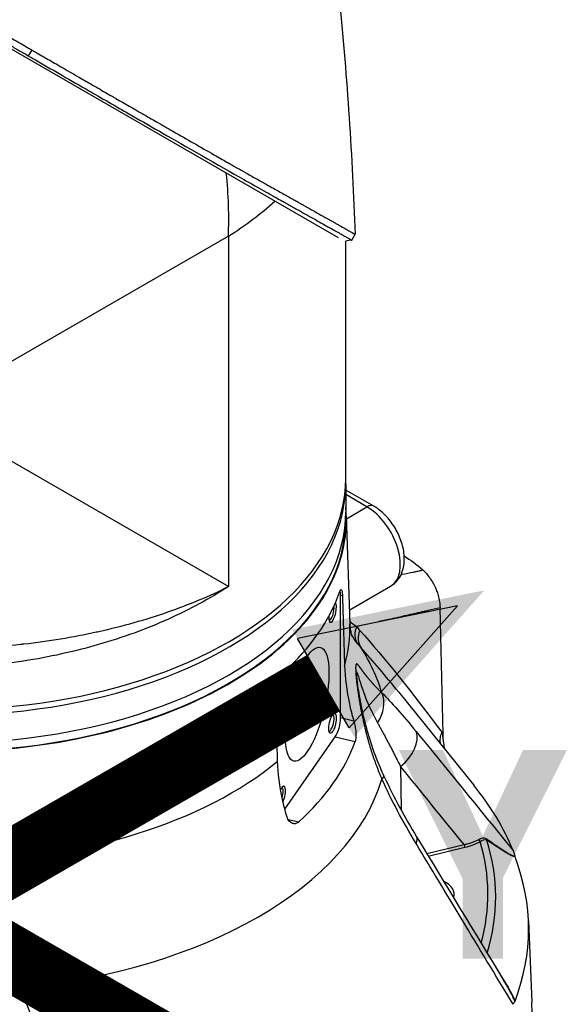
# Model space of a CAD drawing. Header units: millimetres. Extents: x 0 to 4378, y 0 to 2376.
# Tile 293 of 324: x 2720 to 2798, y 1085 to 1230. Entities that reach past the tile are written whole.
import ezdxf

# ---------------------------------------------------------------- set-up
doc = ezdxf.new("R2010")
doc.units = ezdxf.units.MM
doc.header["$LTSCALE"] = 0.2
doc.layers.add('01_Object Line', color=4, linetype='Continuous')
doc.layers.add('07_Special Line2', color=76, linetype='Continuous')
doc.layers.add('14_Mark', color=7, linetype='Continuous', true_color=0xe03c31)
doc.styles.add('Rainbow-5.0 Style', font='malgunsl.ttf')

# ---------------------------------------------------------------- blocks, each defined once
blk = doc.blocks.new('A$C7c2cc22e_1')
for p, q in [((206.2739071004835, 192.7212172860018), (256.4097160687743, 163.7752944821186)), ((210.8584709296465, 190.5382677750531), (211.3584608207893, 191.404275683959)), ((243.761805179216, 166.3879545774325), (243.7638335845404, 166.3891054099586)), ((240.2604473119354, 163.9650476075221), (195.5712987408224, 138.1637556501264)), ((240.2604473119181, 163.9650476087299), (240.2604473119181, 112.3624636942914)), ((241.109163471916, 164.5155804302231), (241.1091642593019, 164.5156208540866)), ((258.4150098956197, 163.4118653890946), (258.9148737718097, 164.2776550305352)), ((257.5411472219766, 128.284147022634), (257.5411472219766, 163.2701243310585)), ((240.2604473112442, 112.3624636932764), (195.5712987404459, 138.1637556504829)), ((257.5411472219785, 127.4676504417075), (257.5411472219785, 122.1604226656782)), ((261.6658318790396, 124.2017507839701), (257.5411472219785, 126.5831385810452)), ((260.6658318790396, 124.1026931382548), (257.5411472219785, 125.9067306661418)), ((257.6367262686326, 122.3538381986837), (260.6658318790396, 124.1026931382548)), ((257.6226672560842, 122.7921335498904), (258.1328405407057, 106.8872769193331)), ((258.0681792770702, 108.903117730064), (264.14083187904, 112.4091653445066)), ((256.7802955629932, 111.0890409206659), (257.0552603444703, 111.0249013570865)), ((256.7802955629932, 93.04446648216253), (256.7802955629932, 111.0890409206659)), ((269.8732578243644, 108.8676945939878), (269.8732578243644, 108.8676368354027)), ((269.9464811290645, 108.8846961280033), (269.9464811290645, 108.884638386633)), ((271.8599140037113, 90.67373655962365), (271.4294311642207, 109.2296516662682)), ((265.381629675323, 107.8418147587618), (265.3814598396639, 107.8417167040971)), ((266.655921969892, 108.1295681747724), (266.655921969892, 108.1296274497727)), ((267.4690947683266, 108.3145250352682), (267.4690947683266, 108.3145839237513)), ((267.8226481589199, 108.3952659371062), (267.8226481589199, 108.3953246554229)), ((265.2417084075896, 96.92188983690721), (265.2417084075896, 96.91272110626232)), ((265.3450977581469, 96.78484914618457), (276.3946212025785, 83.10836418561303)), ((256.7802955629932, 93.04446648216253), (258.715836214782, 92.59297326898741)), ((248.5627104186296, 79.58695972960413), (255.9936217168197, 90.20567298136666)), ((255.9936217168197, 90.20567298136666), (258.9266554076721, 89.52149990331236)), ((271.7089480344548, 90.86783025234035), (271.8200205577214, 90.71861576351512)), ((271.8759019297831, 89.9845723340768), (271.8599140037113, 90.67373655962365)), ((265.6009317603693, 85.86284775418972), (265.6779950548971, 79.47637642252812)), ((265.6916433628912, 78.34529932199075), (265.6916497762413, 78.34476782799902)), ((249.0561371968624, 78.06244252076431), (250.6478496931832, 77.69115226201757)), ((269.4645446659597, 73.02883422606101), (274.9673995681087, 74.34384642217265)), ((269.6906319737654, 72.65597837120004), (275.0821656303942, 73.94534375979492)), ((284.4319553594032, 63.1235802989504), (284.9449521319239, 51.13265336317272))]:
    blk.add_line(p, q)
for centre, major_axis, ratio, start_param, end_param in [((198.5411472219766, 188.0516967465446), (-27.11738820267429, 52.44417063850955), 0.6058813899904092, 3.955108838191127, 4.136535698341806), ((198.5411472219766, 188.0516967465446), (58.97667815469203, 2.737738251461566), 0.6058813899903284, 5.469669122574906, 5.651095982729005), ((198.5411472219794, 127.4676504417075), (59, 2.974183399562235e-14), 0.5773502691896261, 4.084224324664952, 6.29517045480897), ((198.5411472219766, 128.284147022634), (59, 4.053007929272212e-14), 0.5773502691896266, 4.101409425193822, 6.283185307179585), ((198.5411472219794, 123.3851675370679), (59, 2.947642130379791e-14), 0.5773502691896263, 3.998893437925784, 6.283185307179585), ((198.5411472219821, 122.1604226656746), (59.09165072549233, 1.604966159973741e-13), 0.5773502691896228, 4.745744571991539, 6.338887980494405), ((260.6658318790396, 122.4696999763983), (0.999999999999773, 1.732050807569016), 0.5773502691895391, 0, 0.7853981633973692), ((260.6658318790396, 118.4280419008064), (3.475000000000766, -6.018876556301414), 0.5773502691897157, 0, 2.356194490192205), ((198.5411472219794, 122.1604226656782), (59, 5.895284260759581e-14), 0.5773502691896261, 3.973424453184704, 6.283185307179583), ((122.9028312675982, 228.246062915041), (164.5503253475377, -100.6016185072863), 0.351329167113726, 5.967917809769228, 5.973856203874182), ((255.9936217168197, 109.9648902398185), (0.4770489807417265, 2.045097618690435), 0.3058650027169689, 5.363930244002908, 5.819217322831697), ((198.5411472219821, 113.1793488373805), (37.71289025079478, 1.008568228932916e-13), 0.5773502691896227, 6.15386468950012, 6.153883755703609), ((198.5411472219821, 113.5872085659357), (38.23469994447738, 1.011690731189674e-13), 0.5773502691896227, 6.146290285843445, 6.146308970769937), ((198.5411472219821, 118.2004142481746), (59.21865244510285, 1.57374113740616e-13), 0.5773502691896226, 5.711516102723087, 6.086909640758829), ((232.9472460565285, 108.1401849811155), (-1.250000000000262, 2.165063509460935), 0.5773502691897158, 5.025229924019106, 5.025316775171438), ((232.7351140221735, 108.0177104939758), (-1.750000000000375, 3.031088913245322), 0.5773502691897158, 4.917579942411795, 4.917650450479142), ((232.7351140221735, 108.0177104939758), (-2.000000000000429, 3.46410161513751), 0.5773502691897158, 4.880125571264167, 4.880193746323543), ((255.6002847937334, 108.5454934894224), (-0.3407492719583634, -1.460784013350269), 0.3058650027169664, 5.186654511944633, 9.24428029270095), ((255.3684888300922, 108.5995632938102), (-0.2839577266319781, -1.217320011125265), 0.3058650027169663, 6.241058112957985, 8.779334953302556), ((233.2300887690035, 108.3034842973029), (1.050000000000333, -1.818653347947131), 0.5773502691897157, 4.146203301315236, 4.146208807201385), ((263.4739414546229, 108.6183525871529), (0.6147500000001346, -1.064778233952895), 0.5773502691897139, 5.930861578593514, 5.931149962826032), ((263.4739414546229, 108.6183525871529), (0.6147500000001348, -1.064778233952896), 0.5773502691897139, 6.276509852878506, 6.276797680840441), ((263.4739414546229, 108.6183525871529), (0.6250000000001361, -1.082531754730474), 0.577350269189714, 0.07044316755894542, 0.07063994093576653), ((263.6153628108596, 108.7000022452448), (-1.150000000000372, 1.991858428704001), 0.5773502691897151, 3.952993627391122, 3.953024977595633), ((198.5411472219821, 106.2501111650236), (59.60191148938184, 1.586231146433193e-13), 0.5773502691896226, 6.121673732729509, 6.301702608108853), ((261.7401863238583, 105.6702705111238), (-2.368057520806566, -1.841820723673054), 0.8707625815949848, 5.263420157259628, 6.210688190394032), ((262.2119247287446, 105.1066824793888), (-2.228162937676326, -2.008803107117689), 0.8804475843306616, 5.199810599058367, 6.167757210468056), ((281.109454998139, 136.9198291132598), (-18.18327219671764, -36.02230437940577), 0.4974367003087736, 6.048828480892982, 6.087912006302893), ((198.5411472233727, 90.34651612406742), (65.2556036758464, -2.881902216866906e-09), 0.5773502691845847, 0.1694651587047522, 0.3520318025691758), ((254.2815532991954, 103.31112481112), (-5.750000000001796, 9.959292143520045), 0.5773502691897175, 4.12041197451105, 4.120869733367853), ((247.8763569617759, 97.89336633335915), (-0.2839577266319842, -1.217320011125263), 0.3058650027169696, 6.241058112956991, 9.46690515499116), ((258.6318728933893, 94.1879575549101), (3.558077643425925, 3.512845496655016), 0.7992260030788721, 4.958929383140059, 5.982419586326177), ((255.3684888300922, 92.26963167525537), (-0.2839577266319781, -1.217320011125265), 0.3058650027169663, 6.241058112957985, 9.46690515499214), ((255.9936217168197, 91.92031580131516), (0.4770489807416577, 2.045097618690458), 0.3058650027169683, 3.793133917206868, 5.363930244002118), ((263.6881702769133, 88.42207753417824), (3.876821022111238, 3.157571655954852), 0.6386806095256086, 4.685765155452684, 6.080709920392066), ((276.4182635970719, 91.9879726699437), (0.7157014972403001, 7.510516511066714), 0.6063612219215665, 1.798054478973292, 1.814612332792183), ((274.4660008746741, 89.88109068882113), (2.407278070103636, 1.790254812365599), 0.8674130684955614, 2.140512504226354, 2.169895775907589), ((198.5411472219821, 96.72655416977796), (61.66156030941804, 2.260691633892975e-13), 0.5773502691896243, 5.719035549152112, 6.079390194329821), ((198.5411472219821, 106.2501111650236), (59.60191148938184, 1.572179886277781e-13), 0.5773502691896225, 4.737196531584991, 5.676752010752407), ((258.6318728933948, 82.31544204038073), (4.522968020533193, 2.131375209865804), 0.1368333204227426, 5.851521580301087, 6.28318138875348), ((258.6318728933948, 82.31544204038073), (4.522968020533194, 2.1313752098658), 0.1368333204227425, 6.28318138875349, 6.283188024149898), ((198.5411472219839, 90.34651612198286), (65.25560367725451, -5.08343367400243e-13), 0.5773502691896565, 4.881854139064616, 6.113720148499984), ((248.1081529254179, 81.50936491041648), (0.3407492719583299, 1.460784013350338), 0.3058650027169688, 4.147593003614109, 7.235449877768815), ((247.8763569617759, 81.56343471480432), (0.2839577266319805, 1.217320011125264), 0.3058650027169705, 4.490703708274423, 6.325312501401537), ((198.5411472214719, 62.14187100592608), (85.90660579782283, 1.048761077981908e-09), 0.5773502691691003, 0.2304668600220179, 0.4364521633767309), ((263.6881693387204, 72.91231069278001), (4.274898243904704, 2.593309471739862), 0.3496061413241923, 5.797005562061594, 6.282673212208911), ((263.6881693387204, 72.91231069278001), (4.274898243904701, 2.593309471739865), 0.3496061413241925, 6.282673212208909, 6.283178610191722), ((275.0821656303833, 74.19029273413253), (0.0697763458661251, -0.2917726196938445), 0.312459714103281, 4.085306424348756, 5.629921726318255), ((256.045183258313, 89.22284776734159), (23.24753589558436, -12.47741501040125), 0.4066503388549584, 5.854651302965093, 6.034691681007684), ((277.3307426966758, 75.04856021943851), (0.1491496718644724, -0.2602887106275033), 0.5751710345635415, 4.176187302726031, 5.499655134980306), ((198.5411472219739, 67.04690345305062), (79.926841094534, 2.010891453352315e-13), 0.5773502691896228, 6.12554681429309, 6.452078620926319), ((198.541147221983, 60.53964858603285), (83.02486869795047, 2.298161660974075e-13), 0.5773502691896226, 0.3126054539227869, 0.312642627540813), ((278.5280199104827, 75.18747871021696), (-0.170500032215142, -0.2468395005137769), 0.7301919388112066, 5.156942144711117, 5.894525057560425), ((198.5411472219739, 66.609409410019), (81.07590775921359, 2.173261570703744e-13), 0.5773502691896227, 6.106072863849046, 6.463545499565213), ((198.5411472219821, 61.89871787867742), (85.91700522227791, 2.885192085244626e-13), 0.5773502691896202, 6.067398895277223, 6.498971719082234), ((269.2518253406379, 67.0469034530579), (4.25000000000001, 1.092875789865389e-14), 0.5773502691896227, 6.069624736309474, 7.169765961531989), ((208.8230472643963, 53.55830315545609), (-4.563237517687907, -2.043737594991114), 0.1232512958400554, 0.6512047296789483, 1.674694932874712), ((198.541147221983, 49.90047525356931), (-86.4301584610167, -2.27005914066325e-13), 0.5773502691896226, 6.258490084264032, 9.449473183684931)]:
    blk.add_ellipse(centre, major_axis=major_axis, ratio=ratio, start_param=start_param, end_param=end_param)
for centre, major_axis, ratio in [((251.8542188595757, 95.02742919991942), (1.95362915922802, 8.375161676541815), 0.3058650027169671), ((248.108152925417, 97.83929652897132), (-0.34074927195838, -1.460784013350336), 0.3058650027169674), ((255.6002847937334, 92.21556187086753), (-0.3407492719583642, -1.460784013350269), 0.3058650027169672)]:
    blk.add_ellipse(centre, major_axis=major_axis, ratio=ratio)
for points, knots in [([(253.3728828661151, 226.5361715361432), (253.376372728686, 226.5107265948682), (253.3799853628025, 226.4843776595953), (253.3940393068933, 226.3818343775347), (253.4045309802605, 226.3051986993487), (253.446450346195, 225.9986637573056), (253.4777833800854, 225.7687800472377), (253.6026862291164, 224.8493164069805), (253.6953972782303, 224.1598792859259), (254.062293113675, 221.4028008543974), (254.328571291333, 219.3365144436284), (255.3561978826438, 211.0779001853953), (256.0422671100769, 204.8992665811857), (257.7436624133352, 187.1866398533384), (258.5227004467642, 175.6940803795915), (258.9148761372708, 164.2776655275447)], [0, 0, 0, 0, 0.00864042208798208, 0.00864042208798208, 0.03420166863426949, 0.03420166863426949, 0.1108854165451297, 0.1108854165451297, 0.3409368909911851, 0.3409368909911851, 1.031098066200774, 1.031098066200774, 3.101792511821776, 3.101792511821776, 6.985754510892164, 6.985754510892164, 6.985754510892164, 6.985754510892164]), ([(164.8219119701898, 217.2462483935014), (165.881057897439, 216.6347412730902), (166.9783171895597, 216.0005320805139), (169.2375775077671, 214.693384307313), (170.398551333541, 214.0210015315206), (172.3796974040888, 212.8727094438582), (173.1823847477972, 212.4072447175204), (175.0792763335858, 211.3067663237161), (176.1789180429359, 210.6684822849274), (177.9280364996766, 209.6527710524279), (178.5673422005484, 209.2814688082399), (179.9450712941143, 208.4811304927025), (180.6844309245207, 208.0515283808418), (183.4041587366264, 206.4711998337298), (185.4028214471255, 205.3094339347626), (191.4166427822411, 201.8143237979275), (195.4299322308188, 199.4823435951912), (201.3296154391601, 196.0585739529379), (203.2761060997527, 194.9296772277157), (206.1510486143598, 193.2636570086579), (207.1036372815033, 192.7118422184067), (208.5198890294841, 191.8917683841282), (208.9903281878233, 191.6194130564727), (209.6930869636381, 191.2126439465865), (209.9268563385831, 191.0773481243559), (210.5435016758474, 190.7204971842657), (210.8248087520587, 190.5577438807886), (210.8584709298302, 190.538267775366)], [0, 0, 0, 0, 0.4493563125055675, 0.4493563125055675, 0.8984674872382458, 0.8984674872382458, 1.197467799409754, 1.197467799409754, 1.595857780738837, 1.595857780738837, 1.823370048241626, 1.823370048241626, 2.08311788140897, 2.08311788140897, 2.775822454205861, 2.775822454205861, 4.159485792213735, 4.159485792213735, 4.850948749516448, 4.850948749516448, 5.197063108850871, 5.197063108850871, 5.370242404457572, 5.370242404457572, 5.456832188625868, 5.456832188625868, 5.599134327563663, 5.599134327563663, 5.599134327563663, 5.599134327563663]), ([(199.9800409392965, 197.9979657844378), (200.0087856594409, 197.9812842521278), (200.113216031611, 197.9206820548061), (200.3447849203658, 197.7863068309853), (200.4358947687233, 197.7334392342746), (200.7090873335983, 197.5749198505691), (200.891034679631, 197.469350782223), (201.4363049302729, 197.1529975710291), (201.799034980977, 196.9425744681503), (202.8845236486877, 196.3129615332), (203.6040640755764, 195.8957133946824), (204.7986244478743, 195.2032556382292), (205.2745900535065, 194.9273341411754), (206.2235849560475, 194.3773441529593), (206.6965947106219, 194.1033542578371), (207.8740081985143, 193.4213402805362), (208.5767401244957, 193.0143520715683), (209.6246394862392, 192.4076962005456), (209.9729220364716, 192.206098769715), (210.4937276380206, 191.9046782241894), (210.6670604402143, 191.8043668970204), (210.9266486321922, 191.654145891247), (211.013109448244, 191.6041132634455), (211.1219554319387, 191.541128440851), (211.3411655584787, 191.4142833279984), (211.3584608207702, 191.4042756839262)], [-1.054271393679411, -1.054271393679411, -1.054271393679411, -1.054271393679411, -1.01601116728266, -1.01601116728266, -0.991173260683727, -0.991173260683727, -0.9414978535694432, -0.9414978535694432, -0.842144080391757, -0.842144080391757, -0.643563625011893, -0.643563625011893, -0.5113721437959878, -0.5113721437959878, -0.3790245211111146, -0.3790245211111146, -0.1803343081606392, -0.1803343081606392, -0.0809759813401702, -0.0809759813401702, -0.0312964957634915, -0.0312964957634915, -0.006456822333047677, -0.006456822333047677, -7.474296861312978e-07, -7.474296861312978e-07, -7.474296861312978e-07, -7.474296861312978e-07]), ([(210.8584709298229, 190.538267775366), (210.9052367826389, 190.5112100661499), (211.3113379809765, 190.2762400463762), (212.1979554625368, 189.7634084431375), (212.5309321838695, 189.5708377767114), (213.5263553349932, 188.9952426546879), (214.1860384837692, 188.6139096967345), (216.153968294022, 187.4767259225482), (217.4499471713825, 186.7281470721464), (219.0805440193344, 185.7873347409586), (219.4383051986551, 185.5808806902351), (220.2114170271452, 185.1346479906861), (220.6221977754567, 184.8976725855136), (222.1233519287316, 184.0321529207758), (223.19563600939, 183.4141803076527), (224.8507847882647, 182.4609959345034), (225.4496644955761, 182.1162290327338), (227.6266429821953, 180.8634288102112), (229.174566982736, 179.9735452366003), (233.6399245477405, 177.4095424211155), (238.9450206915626, 174.369816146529), (243.6024246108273, 171.7359776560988), (244.5781421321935, 171.1860190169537), (245.9437645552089, 170.4199414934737), (246.3791543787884, 170.1764643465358), (246.9635115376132, 169.8489850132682), (247.1263038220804, 169.7577430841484), (247.6007200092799, 169.4920692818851), (247.9044638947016, 169.3219363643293), (248.2911320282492, 169.1054199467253), (248.381231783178, 169.0549356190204), (248.5338211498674, 168.9695199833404), (248.595184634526, 168.935122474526), (248.7149558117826, 168.8680921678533), (248.7729800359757, 168.8355008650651), (248.8888893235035, 168.77033285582), (248.948881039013, 168.7366018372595), (249.2385014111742, 168.5737672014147), (249.4650675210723, 168.4463839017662), (249.9274408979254, 168.1864017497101), (250.1623152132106, 168.0543282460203), (250.8221511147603, 167.6832935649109), (251.2366713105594, 167.450189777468), (252.0330219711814, 167.0023157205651), (252.414955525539, 166.7874990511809), (253.167587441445, 166.3641835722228), (253.5357714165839, 166.1568707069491), (254.251982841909, 165.7539083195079), (254.5998542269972, 165.5583401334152), (255.0982525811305, 165.2774438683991), (255.2641403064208, 165.1839190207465), (255.6952011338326, 164.9413473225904), (255.9450746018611, 164.8005335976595), (256.4445127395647, 164.5191823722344), (256.6877610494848, 164.3821158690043), (257.1243348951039, 164.1361537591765), (257.3186196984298, 164.0267058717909), (257.6555377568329, 163.8368755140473), (257.8003843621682, 163.7553365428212), (258.1590247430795, 163.5535492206), (258.3142300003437, 163.4666100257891), (258.4028682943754, 163.4178629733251), (258.4148042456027, 163.411515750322), (258.4149960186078, 163.4118618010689)], [9.99561447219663e-07, 9.99561447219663e-07, 9.99561447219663e-07, 9.99561447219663e-07, 0.01748957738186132, 0.01748957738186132, 0.02806413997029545, 0.02806413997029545, 0.04920444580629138, 0.04920444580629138, 0.09158329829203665, 0.09158329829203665, 0.1038290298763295, 0.1038290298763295, 0.1177045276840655, 0.1177045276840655, 0.154892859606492, 0.154892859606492, 0.1762616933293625, 0.1762616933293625, 0.2332292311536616, 0.2332292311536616, 0.3447473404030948, 0.3447473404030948, 0.3768428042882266, 0.3768428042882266, 0.3928613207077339, 0.3928613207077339, 0.3992060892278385, 0.3992060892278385, 0.4115741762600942, 0.4115741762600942, 0.415343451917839, 0.415343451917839, 0.4181397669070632, 0.4181397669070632, 0.4207137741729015, 0.4207137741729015, 0.4231441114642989, 0.4231441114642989, 0.4328040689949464, 0.4328040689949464, 0.4431450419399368, 0.4431450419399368, 0.4624047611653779, 0.4624047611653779, 0.4815797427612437, 0.4815797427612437, 0.5018181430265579, 0.5018181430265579, 0.5229617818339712, 0.5229617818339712, 0.5340034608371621, 0.5340034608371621, 0.5527187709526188, 0.5527187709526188, 0.5738832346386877, 0.5738832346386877, 0.5945830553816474, 0.5945830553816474, 0.6145009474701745, 0.6145009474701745, 0.6528362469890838, 0.6528362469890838, 0.6664979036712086, 0.6664979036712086, 0.6664979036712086, 0.6664979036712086]), ([(211.3584608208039, 191.4042756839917), (211.3745031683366, 191.3949936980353), (211.5774533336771, 191.2775749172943), (211.6771909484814, 191.2198742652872), (211.756772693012, 191.173836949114), (211.9953370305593, 191.0358369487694), (212.1541434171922, 190.9439811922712), (212.6298472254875, 190.668828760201), (212.9459813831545, 190.4859913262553), (213.8912862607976, 189.9393589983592), (214.5179950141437, 189.5770749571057), (216.3867800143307, 188.4970914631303), (217.6155754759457, 187.7871167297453), (219.1189123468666, 186.9197214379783), (219.4168066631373, 186.7478152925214), (220.0915801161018, 186.3583395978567), (220.4731075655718, 186.1382982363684), (221.5448801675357, 185.5194920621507), (222.2435052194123, 185.1173362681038), (223.0742927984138, 184.6384661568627), (223.211636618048, 184.5592466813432), (223.4718063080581, 184.4092973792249), (223.5943916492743, 184.3386696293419), (225.0239397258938, 183.5150975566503), (226.3078027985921, 182.7759320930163), (228.28844969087, 181.6366629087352), (229.0002780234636, 181.2273810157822), (230.509591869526, 180.3600539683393), (231.3048309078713, 179.9033771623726), (234.1814537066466, 178.2524729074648), (236.2018580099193, 177.0951967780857), (238.7901341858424, 175.6170955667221), (239.4249317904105, 175.2550236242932), (240.1450680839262, 174.8446562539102), (240.2373076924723, 174.7921077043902), (240.3981563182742, 174.7005079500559), (240.4716756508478, 174.6585500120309), (240.6184720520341, 174.5750571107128), (240.6937185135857, 174.5322890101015), (240.8682445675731, 174.4331580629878), (240.9636945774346, 174.3789170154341), (241.1332530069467, 174.2828407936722), (241.2038304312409, 174.2428587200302), (241.377752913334, 174.144204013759), (241.4813125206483, 174.0854078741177), (241.6696868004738, 173.9786541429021), (241.7548470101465, 173.9304200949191), (242.2786976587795, 173.6336121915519), (242.7078510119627, 173.3906314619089), (243.6712563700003, 172.8458746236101), (244.1981873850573, 172.5484388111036), (245.2248366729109, 171.9701422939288), (245.7242203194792, 171.6894172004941), (246.5118348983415, 171.2479911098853), (246.8125868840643, 171.0797251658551), (247.1717413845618, 170.8785234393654), (247.2380508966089, 170.8413804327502), (247.4241679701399, 170.737152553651), (247.543277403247, 170.6703257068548), (247.9468904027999, 170.4441480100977), (248.2263636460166, 170.2877356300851), (248.6424878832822, 170.0546536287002), (248.7867555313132, 169.9739272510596), (248.9768969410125, 169.8673913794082), (249.0261449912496, 169.8398344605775), (249.1006013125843, 169.7981911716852), (249.1251445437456, 169.7844392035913), (249.2053317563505, 169.7395151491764), (249.2614725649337, 169.7079879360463), (249.401551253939, 169.6292753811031), (249.4881838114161, 169.5805187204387), (249.6797095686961, 169.4728433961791), (249.7812628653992, 169.4157811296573), (249.9800668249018, 169.3039726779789), (250.0773760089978, 169.2492348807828), (250.207438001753, 169.1761701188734), (250.2389208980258, 169.1584968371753), (250.3514453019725, 169.095319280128), (250.4341697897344, 169.0485843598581), (250.6403346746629, 168.9324713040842), (250.7566534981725, 168.8675411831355), (250.9583048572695, 168.75454818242), (251.0434416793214, 168.7064725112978), (251.2114377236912, 168.6113359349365), (251.2959486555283, 168.5634923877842), (251.5122429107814, 168.4418481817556), (251.6414659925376, 168.3698600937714), (251.8649604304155, 168.2442680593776), (251.9569068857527, 168.1923590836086), (252.1178630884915, 168.1016690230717), (252.1860535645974, 168.0634161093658), (252.2889642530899, 168.0055888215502), (252.3235798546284, 167.9861290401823), (252.4562493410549, 167.9115235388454), (252.5534208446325, 167.8568349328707), (253.0838543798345, 167.558575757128), (253.49857680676, 167.3252795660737), (254.318265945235, 166.8639216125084), (254.7214454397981, 166.6372111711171), (255.2465831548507, 166.3416070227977), (255.3904926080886, 166.2606103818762), (255.5981508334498, 166.1434166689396), (255.6647897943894, 166.1058721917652), (255.8862154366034, 165.9811991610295), (256.0382956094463, 165.8955738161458), (256.3345860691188, 165.7287291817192), (256.4799312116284, 165.6468553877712), (256.9225597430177, 165.3974289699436), (257.198357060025, 165.2420760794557), (257.6484995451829, 164.9884271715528), (257.8321268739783, 164.8849085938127), (258.1861431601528, 164.6855154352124), (258.3494470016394, 164.5935230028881), (258.5902467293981, 164.4581110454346), (258.6784222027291, 164.4085965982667), (258.8574786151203, 164.308424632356), (258.9149883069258, 164.2766289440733), (258.9149637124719, 164.2776065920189)], [-6.229961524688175, -6.229961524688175, -6.229961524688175, -6.229961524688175, -6.227864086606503, -6.227864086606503, -6.219552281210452, -6.219552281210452, -6.20292896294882, -6.20292896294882, -6.169680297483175, -6.169680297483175, -6.103208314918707, -6.103208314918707, -5.970065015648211, -5.970065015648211, -5.937452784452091, -5.937452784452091, -5.89534623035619, -5.89534623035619, -5.81611940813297, -5.81611940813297, -5.800362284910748, -5.800362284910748, -5.786281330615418, -5.786281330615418, -5.63588690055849, -5.63588690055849, -5.550127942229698, -5.550127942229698, -5.451964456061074, -5.451964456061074, -5.190409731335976, -5.190409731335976, -5.103809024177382, -5.103809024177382, -5.091040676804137, -5.091040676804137, -5.081268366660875, -5.081268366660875, -5.070806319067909, -5.070806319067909, -5.05710139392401, -5.05710139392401, -5.047415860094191, -5.047415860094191, -5.032992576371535, -5.032992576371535, -5.021064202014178, -5.021064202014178, -4.959513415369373, -4.959513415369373, -4.879661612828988, -4.879661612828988, -4.798865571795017, -4.798865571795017, -4.746912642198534, -4.746912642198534, -4.735038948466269, -4.735038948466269, -4.713278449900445, -4.713278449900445, -4.660559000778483, -4.660559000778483, -4.631405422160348, -4.631405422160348, -4.62096207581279, -4.62096207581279, -4.615809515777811, -4.615809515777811, -4.603824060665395, -4.603824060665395, -4.585775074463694, -4.585775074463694, -4.565126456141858, -4.565126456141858, -4.54506104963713, -4.54506104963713, -4.538128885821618, -4.538128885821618, -4.518661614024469, -4.518661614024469, -4.489930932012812, -4.489930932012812, -4.468033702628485, -4.468033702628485, -4.446172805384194, -4.446172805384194, -4.412021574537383, -4.412021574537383, -4.387420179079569, -4.387420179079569, -4.36864402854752, -4.36864402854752, -4.359075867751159, -4.359075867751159, -4.331844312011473, -4.331844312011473, -4.208918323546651, -4.208918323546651, -4.07624485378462, -4.07624485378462, -4.023994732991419, -4.023994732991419, -3.998903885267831, -3.998903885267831, -3.939655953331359, -3.939655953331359, -3.878964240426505, -3.878964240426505, -3.746370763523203, -3.746370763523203, -3.637172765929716, -3.637172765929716, -3.509454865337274, -3.509454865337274, -3.406658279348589, -3.406658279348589, -3.23886791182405, -3.23886791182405, -3.23886791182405, -3.23886791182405]), ([(264.14083187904, 112.4091653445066), (264.5410185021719, 112.6402131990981), (264.8941339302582, 112.9488292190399), (265.4860051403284, 113.6825310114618), (265.7123272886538, 114.1126538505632), (266.0625662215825, 115.1071025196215), (266.1509590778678, 115.6795782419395), (266.1802775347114, 116.9482890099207), (266.0871597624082, 117.6489287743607), (265.7277273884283, 119.0515329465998), (265.4559011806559, 119.7530411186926), (264.7712487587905, 121.0794012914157), (264.3604861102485, 121.7047523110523), (263.4236156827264, 122.839911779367), (262.8974549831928, 123.3491997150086), (262.1106335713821, 123.9273322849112), (261.8916632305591, 124.0713669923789), (261.6658318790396, 124.2017507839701)], [2.356194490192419, 2.356194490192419, 2.356194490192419, 2.356194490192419, 2.575474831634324, 2.575474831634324, 2.815685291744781, 2.815685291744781, 3.115266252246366, 3.115266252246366, 3.475847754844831, 3.475847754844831, 3.845558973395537, 3.845558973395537, 4.21006794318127, 4.21006794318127, 4.576895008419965, 4.576895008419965, 4.71238898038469, 4.71238898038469, 4.71238898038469, 4.71238898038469]), ([(265.6976959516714, 114.1376803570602), (265.7497806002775, 114.1481033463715), (265.801832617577, 114.1585219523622), (265.8538519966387, 114.168936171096), (266.4036598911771, 114.2790070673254), (266.9498210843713, 114.3885875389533), (267.4923283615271, 114.4976724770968), (267.5746572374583, 114.5142267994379), (267.6570237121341, 114.5306625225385), (267.7396055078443, 114.5468187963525), (267.9562062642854, 114.58919449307), (268.1695047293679, 114.6339864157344), (268.3838222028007, 114.6771594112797)], [0.7851306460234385, 0.7851306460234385, 0.7851306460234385, 0.7851306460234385, 0.7974935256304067, 0.7974935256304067, 0.7974935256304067, 0.9281603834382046, 0.9281603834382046, 0.9281603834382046, 0.9479898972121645, 0.9479898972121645, 0.9479898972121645, 1, 1, 1, 1]), ([(268.8837778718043, 114.8202920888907), (269.2471337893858, 114.4835942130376), (269.5930934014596, 114.0811514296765), (270.2242045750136, 113.1884954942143), (270.5086936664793, 112.6907902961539), (270.9564760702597, 111.6796683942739), (271.1227784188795, 111.1677824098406), (271.3513940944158, 110.1756743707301), (271.4162700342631, 109.6855063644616), (271.4293212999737, 109.229686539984)], [-0.6621411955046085, -0.6621411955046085, -0.6621411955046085, -0.6621411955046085, -0.500004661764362, -0.500004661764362, -0.330185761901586, -0.330185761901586, -0.1648010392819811, -0.1648010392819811, -7.303728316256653e-06, -7.303728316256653e-06, -7.303728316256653e-06, -7.303728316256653e-06]), ([(240.2604473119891, 112.362463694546), (237.5368866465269, 110.5871072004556), (234.5539430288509, 108.9646436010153), (231.3400078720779, 107.523537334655), (228.1482986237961, 106.0923970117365), (224.6876920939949, 104.827642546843), (221.137985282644, 103.8015531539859), (217.5759190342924, 102.7718911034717), (213.9050154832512, 101.9667512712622), (210.1255716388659, 101.3833174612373), (206.3461277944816, 100.7998836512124), (202.4433880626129, 100.4451592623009), (198.5993451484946, 100.3297449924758), (194.753372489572, 100.214272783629), (190.9243066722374, 100.3310185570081), (187.1127709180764, 100.6828742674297), (183.3050600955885, 101.03437688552), (179.5931895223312, 101.6172921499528), (176.0435035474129, 102.4099816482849), (174.2072921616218, 102.8200307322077), (172.4019703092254, 103.2894397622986), (170.6397220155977, 103.815480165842)], [0, 0, 0, 0, 0.06271685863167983, 0.06271685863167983, 0.06271685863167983, 0.125, 0.125, 0.125, 0.1875, 0.1875, 0.1875, 0.25, 0.25, 0.25, 0.312531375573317, 0.312531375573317, 0.312531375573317, 0.375, 0.375, 0.375, 0.4073142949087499, 0.4073142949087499, 0.4073142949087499, 0.4073142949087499]), ([(174.2945853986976, 105.9256058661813), (174.4638743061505, 105.8847968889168), (174.6334200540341, 105.8444556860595), (174.8032122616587, 105.8045842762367), (174.9227026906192, 105.7765249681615), (175.0423237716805, 105.748696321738), (175.1620719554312, 105.7210991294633), (178.8453197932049, 104.8722570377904), (182.700743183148, 104.2290936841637), (186.6470413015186, 103.809693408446), (190.3934347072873, 103.4115383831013), (194.1508519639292, 103.2193055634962), (197.9094572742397, 103.2209569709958), (198.089440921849, 103.2210360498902), (198.2694358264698, 103.2215597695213), (198.4494406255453, 103.2225268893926), (202.1931396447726, 103.2426408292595), (205.9821186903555, 103.4601713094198), (209.6485239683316, 103.8568158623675), (209.8171649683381, 103.8750600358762), (209.9855491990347, 103.8936843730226), (210.1536598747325, 103.9126869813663), (213.8161587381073, 104.326682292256), (217.3660251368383, 104.9152222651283), (220.8043980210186, 105.6669970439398), (220.9343785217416, 105.6954163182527), (221.0642434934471, 105.7240788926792), (221.1939911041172, 105.7529842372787), (224.72001458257, 106.5385164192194), (228.1605878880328, 107.5100452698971), (231.3469317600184, 108.6155455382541), (234.5312068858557, 109.7203280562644), (237.5082731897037, 110.974719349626), (240.2604473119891, 112.362463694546)], [0.6220861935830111, 0.6220861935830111, 0.6220861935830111, 0.6220861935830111, 0.625, 0.625, 0.625, 0.6270505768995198, 0.6270505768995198, 0.6270505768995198, 0.6901227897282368, 0.6901227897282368, 0.6901227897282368, 0.75, 0.75, 0.75, 0.7528672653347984, 0.7528672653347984, 0.7528672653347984, 0.8125, 0.8125, 0.8125, 0.8152428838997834, 0.8152428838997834, 0.8152428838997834, 0.875, 0.875, 0.875, 0.8772589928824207, 0.8772589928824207, 0.8772589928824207, 0.9386494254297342, 0.9386494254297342, 0.9386494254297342, 1, 1, 1, 1]), ([(256.6227831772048, 111.5327719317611), (256.6746238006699, 111.6832993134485), (256.7292707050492, 111.8017022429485), (256.8303257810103, 111.9270958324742), (256.876712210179, 111.9325145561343), (256.9508460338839, 111.8436135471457), (256.9837998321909, 111.7454988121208), (257.0324057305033, 111.4488295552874), (257.0481543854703, 111.250214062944), (257.0549507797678, 111.0349124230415), (257.0550557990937, 111.0315855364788), (257.0551589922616, 111.0282484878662), (257.0552603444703, 111.0249013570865)], [-0.3180620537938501, -0.3180620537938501, -0.3180620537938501, -0.3180620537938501, -0.2384531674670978, -0.2384531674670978, -0.1578017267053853, -0.1578017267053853, -0.07890086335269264, -0.07890086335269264, 0, 0, 0, 0.001219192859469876, 0.001219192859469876, 0.001219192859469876, 0.001219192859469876]), ([(271.4293212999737, 109.229686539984), (270.8457109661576, 109.0940722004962), (270.2619715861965, 108.9577533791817), (269.6784481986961, 108.8225068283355), (269.4805545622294, 108.7766398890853), (269.2826833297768, 108.7308810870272), (269.084834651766, 108.6852299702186), (268.6702440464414, 108.5895683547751), (268.2557485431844, 108.4943666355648), (267.8413432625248, 108.3995996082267), (267.5256064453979, 108.3273962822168), (267.2099220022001, 108.2554452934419), (266.8942882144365, 108.1837374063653), (265.9859868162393, 107.9773831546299), (265.0781019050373, 107.7730349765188), (264.1705928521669, 107.5704831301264), (263.8272038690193, 107.4938402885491), (263.4838683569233, 107.4174532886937), (263.1405846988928, 107.3413140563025), (261.8900552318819, 107.0639505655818), (260.6402088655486, 106.7898558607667), (259.3909583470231, 106.5185935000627), (259.3052620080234, 106.499985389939), (259.2195684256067, 106.481390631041), (259.1339977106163, 106.4627736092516)], [0, 0, 0, 0, 0.1421652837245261, 0.1421652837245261, 0.1421652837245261, 0.190378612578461, 0.190378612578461, 0.190378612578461, 0.2914093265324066, 0.2914093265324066, 0.2914093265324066, 0.368384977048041, 0.368384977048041, 0.368384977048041, 0.5898983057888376, 0.5898983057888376, 0.5898983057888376, 0.673715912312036, 0.673715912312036, 0.673715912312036, 0.979050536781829, 0.979050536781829, 0.979050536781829, 0.9999959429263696, 0.9999959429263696, 0.9999959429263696, 0.9999959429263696]), ([(258.1328405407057, 106.8872769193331), (258.1407112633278, 106.6419039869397), (258.1622205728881, 106.4018839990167), (258.2237726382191, 105.9661211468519), (258.2637157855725, 105.7705131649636), (258.3440655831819, 105.4510975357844), (258.3843365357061, 105.3273516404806), (258.4372371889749, 105.1819757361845), (258.4531011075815, 105.1473833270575), (258.4531011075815, 105.1473833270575)], [5.516304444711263, 5.516304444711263, 5.516304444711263, 5.516304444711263, 5.579158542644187, 5.579158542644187, 5.642012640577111, 5.642012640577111, 5.704866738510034, 5.704866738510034, 5.757961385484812, 5.757961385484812, 5.757961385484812, 5.757961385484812]), ([(257.3673597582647, 100.7164393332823), (257.4210836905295, 98.94171939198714), (257.652378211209, 97.01381040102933), (258.2562314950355, 94.24624629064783), (258.47115018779, 93.41481853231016), (258.715836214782, 92.59297326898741)], [12.01122203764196, 12.01122203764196, 12.01122203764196, 12.01122203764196, 12.64378707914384, 12.64378707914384, 12.91449225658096, 12.91449225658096, 12.91449225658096, 12.91449225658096]), ([(247.2031069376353, 96.9462523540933), (247.2030055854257, 96.94959948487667), (247.2029112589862, 96.95294920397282), (247.1971718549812, 97.17323823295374), (247.2219341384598, 97.42974353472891), (247.3346903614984, 97.95699798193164), (247.4225629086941, 98.22777260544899), (247.6280020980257, 98.71618123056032), (247.7600739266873, 98.96577794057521), (248.0463474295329, 99.39387381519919), (248.200156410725, 99.57335269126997), (248.3439774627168, 99.7024242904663)], [0.6379720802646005, 0.6379720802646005, 0.6379720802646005, 0.6379720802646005, 0.6391912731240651, 0.6391912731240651, 0.7180921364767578, 0.7180921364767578, 0.7969929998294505, 0.7969929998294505, 0.8776444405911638, 0.8776444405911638, 0.9572533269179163, 0.9572533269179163, 0.9572533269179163, 0.9572533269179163]), ([(259.1105391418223, 99.46147412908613), (259.1092132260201, 99.50282398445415), (259.1084746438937, 99.54071831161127), (259.107466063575, 99.88132864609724), (259.1592174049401, 99.81284164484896), (259.2917769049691, 99.4658068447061), (259.3739799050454, 99.19306615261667), (259.653823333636, 98.28848005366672), (259.8800647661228, 97.57837709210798), (260.6715300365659, 95.39821420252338), (261.350457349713, 93.85003038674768), (262.222887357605, 92.28754737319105)], [0.4930643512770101, 0.4930643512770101, 0.4930643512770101, 0.4930643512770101, 0.5, 0.5, 0.5625, 0.5625, 0.624999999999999, 0.624999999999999, 0.749999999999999, 0.749999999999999, 1, 1, 1, 1]), ([(259.1105391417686, 99.4614741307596), (259.1110818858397, 99.44454817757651), (259.1122316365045, 99.41671158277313), (259.1162717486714, 99.34263189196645), (259.1194017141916, 99.29378075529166), (259.1288879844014, 99.16476089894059), (259.1360923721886, 99.07889367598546), (259.1571194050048, 98.85205248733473), (259.1725624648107, 98.70375337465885), (259.2183093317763, 98.29949526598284), (259.2520037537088, 98.03464757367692), (259.3575615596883, 97.26907101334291), (259.4379251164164, 96.7584179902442), (259.708290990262, 95.19839697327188), (259.9252175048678, 94.14555254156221), (260.7782455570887, 90.5735628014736), (261.5720408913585, 88.0821094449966), (262.7691031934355, 85.28535277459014), (262.9582211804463, 84.86404035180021), (263.1548401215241, 84.4468189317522)], [0, 0, 0, 0, 0.0202740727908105, 0.0202740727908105, 0.0434671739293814, 0.0434671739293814, 0.07605452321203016, 0.07605452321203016, 0.1255481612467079, 0.1255481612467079, 0.2081311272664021, 0.2081311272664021, 0.363101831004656, 0.363101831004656, 0.6841640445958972, 0.6841640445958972, 1.466210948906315, 1.466210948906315, 1.606267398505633, 1.606267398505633, 1.606267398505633, 1.606267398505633]), ([(258.715836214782, 92.59297326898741), (258.7739772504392, 92.39769062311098), (258.827152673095, 92.1846471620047), (258.9286651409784, 91.69600593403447), (258.9734069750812, 91.41875341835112), (259.0301763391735, 90.90398660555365), (259.045221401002, 90.66679546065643), (259.0467173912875, 90.26209412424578), (259.0378702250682, 90.09074368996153), (259.0077650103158, 89.84966446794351), (258.9938216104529, 89.76895443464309), (258.9685129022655, 89.65939402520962), (258.9596843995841, 89.62570658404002), (258.9450411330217, 89.57634526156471), (258.9397349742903, 89.5595832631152), (258.9317446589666, 89.53592551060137), (258.9292201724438, 89.52866499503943), (258.9266554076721, 89.52149990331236)], [-0.683614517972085, -0.683614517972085, -0.683614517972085, -0.683614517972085, -0.6141634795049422, -0.6141634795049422, -0.5308238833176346, -0.5308238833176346, -0.457172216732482, -0.457172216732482, -0.3969813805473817, -0.3969813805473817, -0.3635708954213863, -0.3635708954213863, -0.3478023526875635, -0.3478023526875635, -0.3393635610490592, -0.3393635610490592, -0.3355565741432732, -0.3355565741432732, -0.3355565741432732, -0.3355565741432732]), ([(271.523613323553, 89.1512798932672), (271.4553062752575, 89.43979262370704), (271.4357000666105, 89.74616824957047), (271.4750907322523, 90.05014588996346), (271.5118566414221, 90.33386829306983), (271.5940229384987, 90.6120072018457), (271.7089480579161, 90.86783024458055)], [0.4226079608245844, 0.4226079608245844, 0.4226079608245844, 0.4226079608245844, 0.7212539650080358, 0.7212539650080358, 0.7212539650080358, 1, 1, 1, 1]), ([(272.2224443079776, 88.27226535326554), (272.1976183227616, 88.35005491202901), (272.1743566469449, 88.42821508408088), (272.0784208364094, 88.77052178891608), (272.0197536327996, 89.03741362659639), (271.8930206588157, 89.75279518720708), (271.848115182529, 90.19531558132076), (271.8260943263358, 90.59601586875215)], [1.212307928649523, 1.212307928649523, 1.212307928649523, 1.212307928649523, 1.23739034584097, 1.23739034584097, 1.321764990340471, 1.321764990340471, 1.465056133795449, 1.465056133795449, 1.465056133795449, 1.465056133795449]), ([(248.863682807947, 78.51432426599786), (248.6189967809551, 79.33616952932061), (248.4040780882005, 80.16759728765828), (247.8002248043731, 82.93516139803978), (247.5689302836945, 84.86307038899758), (247.5152063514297, 86.63779033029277)], [10.9010527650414, 10.9010527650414, 10.9010527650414, 10.9010527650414, 11.17175794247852, 11.17175794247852, 11.80432298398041, 11.80432298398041, 11.80432298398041, 11.80432298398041]), ([(250.6478496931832, 77.69115226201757), (250.6436053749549, 77.68727952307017), (250.6393474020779, 77.6834473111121), (250.6229626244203, 77.66890304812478), (250.6107432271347, 77.65847882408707), (250.5775553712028, 77.63128770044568), (250.5564065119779, 77.61514440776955), (250.459782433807, 77.5466007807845), (250.3816608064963, 77.50527200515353), (250.1518924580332, 77.42093177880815), (249.9974236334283, 77.40885535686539), (249.6703041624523, 77.47028708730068), (249.5005457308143, 77.55823627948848), (249.1909981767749, 77.83732084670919), (249.0545286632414, 78.0322092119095), (248.9189588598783, 78.346477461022), (248.8892312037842, 78.42851295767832), (248.863682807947, 78.51432426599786)], [-0.3477683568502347, -0.3477683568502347, -0.3477683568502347, -0.3477683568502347, -0.345385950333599, -0.345385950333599, -0.3386296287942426, -0.3386296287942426, -0.3271859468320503, -0.3271859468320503, -0.2869691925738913, -0.2869691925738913, -0.2114242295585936, -0.2114242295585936, -0.1231599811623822, -0.1231599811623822, -0.03048172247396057, -0.03048172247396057, 0, 0, 0, 0]), ([(274.9673999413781, 74.34384651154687), (275.0865615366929, 74.36954167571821), (275.2435631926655, 74.40492812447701), (275.6289531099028, 74.50744318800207), (275.8874670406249, 74.5852665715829), (276.570833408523, 74.82620376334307), (276.900201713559, 74.98615836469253), (277.1258411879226, 75.10778972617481)], [0, 0, 0, 0, 0.249999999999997, 0.249999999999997, 0.499999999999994, 0.499999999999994, 0.9999999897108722, 0.9999999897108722, 0.9999999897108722, 0.9999999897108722]), ([(277.1258411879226, 75.10778972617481), (277.3403293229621, 75.22339830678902), (277.5101458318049, 75.29287967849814), (277.7314684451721, 75.3198422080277), (277.9527910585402, 75.34680473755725), (278.1358902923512, 75.3055750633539), (278.2919742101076, 75.19372119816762)], [0, 0, 0, 0, 0.5, 0.5, 0.5, 1, 1, 1, 1]), ([(278.2919742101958, 75.19372119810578), (278.7645981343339, 74.85502464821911), (279.2080167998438, 74.54328054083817), (279.62057822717, 74.26070193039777), (279.8268589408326, 74.11941262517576), (280.025457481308, 73.98540532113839), (280.2163081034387, 73.85872664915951), (280.3144282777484, 73.79359857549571), (280.418752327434, 73.72494660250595), (280.5216885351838, 73.65759127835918), (280.6189704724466, 73.59393577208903), (280.7150883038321, 73.53140193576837), (280.8038088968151, 73.47380127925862), (281.1024550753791, 73.27990924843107), (281.331402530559, 73.13293291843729), (281.5637988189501, 72.99910485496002), (281.6155853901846, 72.96928296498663), (281.6676158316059, 72.93996687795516), (281.7203853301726, 72.91115331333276), (282.0099620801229, 72.75303662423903), (282.2536886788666, 72.64727497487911), (282.4447753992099, 72.58867693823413)], [0, 0, 0, 0, 0.25, 0.25, 0.25, 0.375, 0.375, 0.375, 0.4392650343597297, 0.4392650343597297, 0.4392650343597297, 0.5, 0.5, 0.5, 0.7044425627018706, 0.7044425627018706, 0.7044425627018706, 0.75, 0.75, 0.75, 0.9999999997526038, 0.9999999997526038, 0.9999999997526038, 0.9999999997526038]), ([(282.4655932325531, 72.51975700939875), (282.361893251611, 72.54735017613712), (282.2453975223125, 72.5883895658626), (282.1162527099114, 72.64298466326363), (282.0516802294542, 72.67028224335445), (281.9839489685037, 72.70097220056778), (281.9130512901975, 72.73504324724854), (281.8421536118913, 72.76911429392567), (281.748823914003, 72.81679522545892), (281.6907703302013, 72.84741920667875), (281.663358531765, 72.86187926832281), (281.6348360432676, 72.87715083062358), (281.6052383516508, 72.89318996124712), (281.5094701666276, 72.94508719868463), (281.4018727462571, 73.00579878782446), (281.2828403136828, 73.07498481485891), (281.1270202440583, 73.1655531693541), (280.9318727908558, 73.28293202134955), (280.7557299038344, 73.39132825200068), (280.6884290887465, 73.4327443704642), (280.620075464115, 73.47515116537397), (280.5507355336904, 73.51847007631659), (279.894156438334, 73.92865640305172), (279.1443559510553, 74.42384093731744), (278.3019343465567, 75.00622738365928)], [1.43745142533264e-07, 1.43745142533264e-07, 1.43745142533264e-07, 1.43745142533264e-07, 0.125, 0.125, 0.125, 0.1875, 0.1875, 0.1875, 0.25, 0.25, 0.25, 0.2795113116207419, 0.2795113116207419, 0.2795113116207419, 0.375, 0.375, 0.375, 0.5, 0.5, 0.5, 0.547760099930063, 0.547760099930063, 0.547760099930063, 1, 1, 1, 1]), ([(282.1763699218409, 73.47169093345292), (282.222507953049, 73.35816267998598), (282.2684183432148, 73.22544023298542), (282.3587362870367, 72.92698151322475), (282.4025200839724, 72.76330710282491), (282.4446980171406, 72.58899675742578)], [-0.1213984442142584, -0.1213984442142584, -0.1213984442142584, -0.1213984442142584, -0.06074723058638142, -0.06074723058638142, -6.147975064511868e-05, -6.147975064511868e-05, -6.147975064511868e-05, -6.147975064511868e-05]), ([(282.4447753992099, 72.58867693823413), (282.4479706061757, 72.57539266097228), (282.4512872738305, 72.56323118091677), (282.458291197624, 72.54005720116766), (282.4619782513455, 72.52928306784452), (282.4655920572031, 72.51975818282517)], [-0.009683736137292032, -0.009683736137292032, -0.009683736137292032, -0.009683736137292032, -0.005063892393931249, -0.005063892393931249, -9.827162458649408e-07, -9.827162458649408e-07, -9.827162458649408e-07, -9.827162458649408e-07]), ([(279.7133603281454, 56.10700465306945), (279.9091557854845, 55.80633383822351), (280.0980138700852, 55.51218959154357), (280.2799508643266, 55.22462091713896), (280.372053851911, 55.07904341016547), (280.462390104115, 54.93513908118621), (280.5509438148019, 54.79295057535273), (280.5564751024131, 54.78406912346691), (280.5619996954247, 54.77519391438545), (280.5675175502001, 54.76632497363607), (280.6613740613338, 54.61546782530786), (280.736783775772, 54.49343209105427), (280.8430942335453, 54.31949278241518), (281.147207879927, 53.82191880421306), (281.3948926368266, 53.40067491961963), (281.6042489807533, 53.0256738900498), (281.6876354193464, 52.8763113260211), (281.7653565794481, 52.7342323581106), (281.8380297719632, 52.59735896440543), (281.9655957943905, 52.35709988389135), (282.0580693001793, 52.17615083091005), (282.1610914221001, 51.9610570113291), (282.2641134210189, 51.74596344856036), (282.3657139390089, 51.51821101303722), (282.4655932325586, 51.27768175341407)], [0.2587979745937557, 0.2587979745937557, 0.2587979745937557, 0.2587979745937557, 0.375000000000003, 0.375000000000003, 0.375000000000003, 0.4338256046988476, 0.4338256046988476, 0.4338256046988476, 0.437500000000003, 0.437500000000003, 0.437500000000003, 0.500000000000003, 0.500000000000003, 0.500000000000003, 0.6787886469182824, 0.6787886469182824, 0.6787886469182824, 0.750000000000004, 0.750000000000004, 0.750000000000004, 0.875000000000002, 0.875000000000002, 0.875000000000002, 0.9999998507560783, 0.9999998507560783, 0.9999998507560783, 0.9999998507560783]), ([(282.4447684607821, 51.24089008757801), (282.2522557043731, 51.70350112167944), (282.0050597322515, 52.20429866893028), (281.709973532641, 52.74341149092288), (281.6589615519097, 52.83660870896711), (281.6107639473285, 52.92337888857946), (281.5636345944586, 53.00756626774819), (281.4744490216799, 53.16687886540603), (281.3887081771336, 53.31700009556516), (281.2922889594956, 53.48328514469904), (281.155461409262, 53.71925859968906), (281.0031263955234, 53.97668427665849), (280.8345911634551, 54.25518674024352)], [3.003665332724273e-06, 3.003665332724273e-06, 3.003665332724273e-06, 3.003665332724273e-06, 0.249999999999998, 0.249999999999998, 0.249999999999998, 0.2932173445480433, 0.2932173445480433, 0.2932173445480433, 0.374999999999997, 0.374999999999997, 0.374999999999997, 0.4910569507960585, 0.4910569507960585, 0.4910569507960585, 0.4910569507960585]), ([(282.4447753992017, 51.24087341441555), (282.402671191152, 51.21082968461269), (282.3589660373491, 51.16140732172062), (282.2686302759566, 51.01849983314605), (282.2226148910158, 50.9258429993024), (282.1763699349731, 50.81205160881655)], [-0.1212578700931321, -0.1212578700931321, -0.1212578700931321, -0.1212578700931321, -0.06073354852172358, -0.06073354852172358, -1.219072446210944e-08, -1.219072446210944e-08, -1.219072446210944e-08, -1.219072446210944e-08]), ([(282.4655920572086, 51.27768275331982), (282.4619786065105, 51.26817340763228), (282.458291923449, 51.25983357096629), (282.4512879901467, 51.24745649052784), (282.4479709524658, 51.24311581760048), (282.4447753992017, 51.24087341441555)], [-0.009677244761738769, -0.009677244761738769, -0.009677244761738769, -0.009677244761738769, -0.004619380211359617, -0.004619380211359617, -3.186487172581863e-06, -3.186487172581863e-06, -3.186487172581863e-06, -3.186487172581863e-06])]:
    blk.add_open_spline(points, degree=3, knots=knots)
for points in [[(258.4149873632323, 163.4118532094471), (258.1207538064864, 163.364192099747), (257.8264626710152, 163.3164604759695), (257.5321184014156, 163.2686580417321)], [(266.1498772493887, 116.8772713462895), (267.0664727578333, 116.2748551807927), (267.9827280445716, 115.6551056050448), (268.8837778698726, 114.8202920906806)], [(258.119340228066, 107.3081545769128), (258.4218754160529, 106.9958501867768), (258.7583787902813, 106.7099773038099), (259.1339479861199, 106.462762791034)], [(259.1339480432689, 106.4627627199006), (259.2871780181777, 106.2657557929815), (259.4445371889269, 106.0779274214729), (259.6056907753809, 105.8991792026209)], [(259.2621809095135, 103.9826471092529), (258.9666039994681, 104.3667760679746), (258.6913716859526, 104.7751838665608), (258.4314856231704, 105.2001788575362)], [(259.6056907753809, 105.8991792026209), (263.1976023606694, 101.9151052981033), (267.2804799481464, 96.83134582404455), (271.8599140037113, 90.67373655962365)], [(265.347505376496, 96.78126655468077), (263.3898205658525, 99.20407965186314), (261.5393159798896, 101.3900058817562), (259.7948905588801, 103.3371889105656)], [(262.8619716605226, 96.70065794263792), (264.2560035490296, 95.31937292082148), (265.9129859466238, 93.43992877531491), (267.8913385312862, 91.01722490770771)], [(267.8913385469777, 91.01722486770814), (272.1679827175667, 85.78001768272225), (276.9295354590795, 79.93149666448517), (282.1763698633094, 73.47169077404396)], [(274.9673999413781, 74.34384651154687), (271.8479380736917, 78.18570549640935), (268.7262134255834, 82.02567626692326), (265.6009872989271, 85.86277972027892)], [(263.1548420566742, 84.44681482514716), (264.6352296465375, 81.30506719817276), (266.2681792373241, 78.29965297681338), (267.963073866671, 75.50561028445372)], [(267.8913385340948, 74.50679664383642), (265.9151193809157, 77.78223563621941), (264.2579466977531, 80.95844108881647), (262.8619716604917, 83.99237430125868)], [(267.9766973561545, 75.48197865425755), (272.2680980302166, 68.40781068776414), (276.5529118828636, 61.33180208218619), (280.8339053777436, 54.25477077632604)], [(282.176369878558, 50.81205146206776), (276.9322967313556, 59.51574982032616), (272.1707524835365, 67.41398082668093), (267.8913385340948, 74.50679664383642)], [(277.3307408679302, 74.80361797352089), (277.6690091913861, 75.03495193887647), (278.0179398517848, 75.19049973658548), (278.3019343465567, 75.00622738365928)], [(209.5468436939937, 53.2108708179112), (210.9764118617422, 50.19633185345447), (212.098844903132, 46.71139431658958), (212.839597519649, 42.72265914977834)]]:
    blk.add_open_spline(points, degree=3)
for points, weights, degree in [([(257.0552603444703, 111.0249013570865), (257.2108791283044, 105.8856308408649), (257.3673597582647, 100.7164393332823)], [1, 1.000004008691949, 1.000000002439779], 2), ([(247.5152063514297, 86.63779033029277), (247.358725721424, 91.8069818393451), (247.2031069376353, 96.9462523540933)], [1.000000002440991, 1.000004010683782, 1], 2), ([(262.2228873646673, 92.28754738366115), (263.2780896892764, 90.39772735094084), (264.4109863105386, 88.21400436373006), (265.6009317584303, 85.86284791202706)], [1.00000000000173, 1.00000000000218, 1.00000000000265, 1.00000000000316], 3)]:
    blk.add_rational_spline(points, weights, degree=degree)
blk.add_rational_spline([(262.8619716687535, 96.70065792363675), (261.7411325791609, 97.76304548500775), (260.8941413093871, 98.76381616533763), (259.9229678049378, 100.058211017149), (259.6493007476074, 100.4627263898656), (259.3145741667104, 100.8667007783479), (259.217031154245, 100.9680642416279), (259.0605795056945, 100.9453414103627), (259.0000573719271, 100.8040788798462), (259.0021827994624, 99.81696981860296), (259.0638268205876, 99.06501698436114), (259.2232973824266, 97.61204475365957), (259.323631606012, 96.87391846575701), (259.6592725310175, 94.71246183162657), (259.9327528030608, 93.3130411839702), (260.9022607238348, 89.18590381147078), (261.7443391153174, 86.53325025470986), (262.8619716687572, 83.99237430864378)], [0.999999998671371, 0.999999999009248, 0.999999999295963, 0.999999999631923, 0.999999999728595, 0.999999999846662, 0.999999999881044, 0.999999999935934, 0.999999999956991, 0.999999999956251, 0.9999999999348, 0.999999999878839, 0.999999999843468, 0.999999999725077, 0.999999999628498, 0.999999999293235, 0.999999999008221, 0.999999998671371], degree=3, knots=[0, 0, 0, 0, 0.25, 0.25, 0.375, 0.375, 0.4375, 0.4375, 0.5, 0.5, 0.5625, 0.5625, 0.625, 0.625, 0.75, 0.75, 1, 1, 1, 1])
blk = doc.blocks.new('Blk$A46N0-6W24B')
at = {"layer": '07_Special Line2'}
blk.add_hatch(color=256, dxfattribs=at).paths.add_polyline_path([(41.63336265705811, 24.38859702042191), (26.9113045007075, 21.37594973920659), (31.66330450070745, 13.14524430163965)])
for p, q in [((39.57568629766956, 23.20059702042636), (27.30730450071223, 20.69005761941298)), ((31.26730450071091, 13.83113642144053), (39.57568629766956, 23.20059702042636)), ((31.26730450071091, 13.83113642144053), (27.30730450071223, 20.69005761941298))]:
    blk.add_line(p, q, dxfattribs=at)
at = {"layer": '07_Special Line2', "const_width": 4.999999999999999}
blk.add_lwpolyline([(29.28730450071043, 17.26059702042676), (-0.936982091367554, -0.1894029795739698)], dxfattribs=at)
at = {"layer": '14_Mark', "const_width": 4.999999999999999}
blk.add_lwpolyline([(29.28730450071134, -17.63940297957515), (-0.936982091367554, -0.1894029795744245)], dxfattribs=at)
at = {"layer": '07_Special Line2', "insert": (35.08044783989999, 4.127631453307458), "char_height": 16, "attachment_point": 4, "style": 'Rainbow-5.0 Style'}
blk.add_mtext('{\\fMalgun Gothic Semilight|b1|i0|c129|p50;Y}', dxfattribs=at)

msp = doc.modelspace()

# ---------------------------------------------------------------- block references
at = {"xscale": 1.92, "yscale": 1.92, "zscale": 1.92}
msp.add_blockref('Blk$A46N0-6W24B', (2708.215285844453, 1098.999435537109), dxfattribs=at)
at = {"layer": '01_Object Line'}
msp.add_blockref('A$C7c2cc22e_1', (2510.211880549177, 1034.021405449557), dxfattribs=at)

doc.saveas('drawing.dxf')
